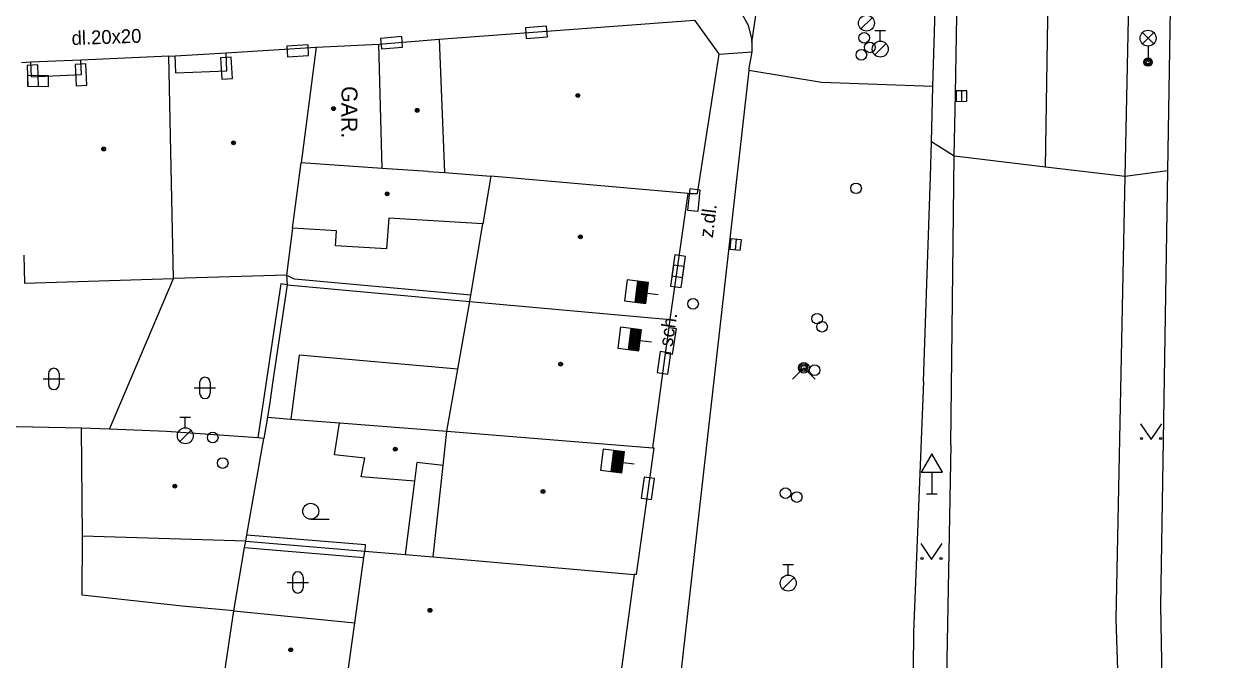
# Model space of a CAD drawing. Extents: x -596229 to -595156, y -1161237 to -1159376.
# Drawn here: x -595433.8 to -595376.9, y -1160913 to -1160883.1 of the extents above; entities that cross this region are included whole.
import ezdxf

# ---------------------------------------------------------------- set-up
doc = ezdxf.new("R2010")
doc.units = 0
for name, color, linetype in [('DOP - budovy nerozlisene - VP', 7, 'Continuous'), ('DOP - kresba z DSPS bez souradnic', 7, 'Continuous'), ('DOP - rozhrani ploch obecne', 7, 'Continuous'), ('Level 24', 7, 'Continuous'), ('Level 27', 7, 'Continuous'), ('Level 28', 7, 'Continuous'), ('Level 31', 7, 'Continuous'), ('Level 33', 7, 'Continuous'), ('Level 34', 7, 'Continuous'), ('Level 36', 7, 'Continuous'), ('Level 39', 7, 'Continuous'), ('Specificka linie pasportu komunikaci', 7, 'Continuous'), ('TM - budovy zdene_ betonove - NP', 7, 'Continuous'), ('TM - budovy zdene_ betonove - VP', 7, 'Continuous'), ('TM - komunikace - VP', 7, 'Continuous'), ('TM - letecke snimky - pomocna linie', 7, 'Continuous'), ('TM - popis objektu', 7, 'Continuous'), ('TM - popis povrchu', 7, 'Continuous'), ('TM - poznamka', 7, 'Continuous'), ('TM - rozhrani mezi zpev. plochami mezi sebou - VP', 7, 'Continuous'), ('TM - rozhrani ploch obecne - VP', 7, 'Continuous'), ('TM - schody - VP', 7, 'Continuous')]:
    doc.layers.add(name, color=color, linetype=linetype)

msp = doc.modelspace()

# ---------------------------------------------------------------- linework, layer by layer
at = {"layer": 'DOP - budovy nerozlisene - VP'}
for points in [[(-595431.1, -1160907.21), (-595431.16, -1160902.13)], [(-595429.84, -1160902.17), (-595431.16, -1160902.13)], [(-595427.15, -1160902.29), (-595429.84, -1160902.17)], [(-595422.86, -1160902.59), (-595427.15, -1160902.29)], [(-595423.38, -1160907.14), (-595422.58, -1160902.61)], [(-595422.58, -1160902.61), (-595422.86, -1160902.59)], [(-595423.43, -1160907.44), (-595431.1, -1160907.21)], [(-595423.43, -1160907.44), (-595423.38, -1160907.14)]]:
    msp.add_lwpolyline(points, dxfattribs=at)
at = {"layer": 'DOP - kresba z DSPS bez souradnic'}
for points in [[(-595421.77, -1160895.34), (-595422.86, -1160902.59)], [(-595421.47, -1160895.39), (-595421.77, -1160895.34)], [(-595421.14, -1160895.12), (-595421.51, -1160894.93)], [(-595412.83, -1160895.88), (-595421.14, -1160895.12)], [(-595431.12, -1160909.98), (-595431.1, -1160907.21)], [(-595423.38, -1160907.14), (-595417.8, -1160907.61)], [(-595423.48, -1160907.74), (-595417.87, -1160908.21)], [(-595417.8, -1160907.61), (-595417.83, -1160907.91)], [(-595426.42, -1160910.5), (-595431.12, -1160909.98)], [(-595423.99, -1160910.73), (-595426.42, -1160910.5)]]:
    msp.add_lwpolyline(points, dxfattribs=at)
at = {"layer": 'DOP - rozhrani ploch obecne'}
for points in [[(-595429.84, -1160902.17), (-595426.83, -1160895.09)], [(-595421.47, -1160895.39), (-595422.15, -1160899.9)], [(-595421.51, -1160894.93), (-595421.47, -1160895.39)], [(-595421.47, -1160895.39), (-595412.88, -1160896.17)], [(-595422.15, -1160899.9), (-595422.3, -1160900.92)], [(-595422.3, -1160900.92), (-595422.41, -1160901.61)], [(-595422.41, -1160901.61), (-595422.58, -1160902.61)], [(-595422.41, -1160901.61), (-595421.3, -1160901.7)], [(-595421.3, -1160901.7), (-595419.02, -1160901.88)], [(-595431.16, -1160902.13), (-595434.99, -1160902.05)], [(-595423.48, -1160907.74), (-595423.43, -1160907.44)], [(-595423.43, -1160907.44), (-595417.83, -1160907.91)], [(-595423.99, -1160910.73), (-595423.48, -1160907.74)]]:
    msp.add_lwpolyline(points, dxfattribs=at)
at = {"layer": 'Level 24'}
for points in [[(-595409.272, -1160883.225), (-595410.269, -1160883.299), (-595410.232, -1160883.798), (-595409.235, -1160883.724)], [(-595416.086, -1160883.712), (-595417.082, -1160883.796), (-595417.04, -1160884.294), (-595416.043, -1160884.21)], [(-595420.496, -1160884.105), (-595421.494, -1160884.158), (-595421.468, -1160884.658), (-595420.469, -1160884.604)], [(-595433.173, -1160886.047), (-595433.212, -1160885.048), (-595433.712, -1160885.067), (-595433.673, -1160886.067)], [(-595431.455, -1160885.028), (-595431.399, -1160886.026), (-595430.9, -1160885.998), (-595430.956, -1160885)], [(-595424.618, -1160884.709), (-595424.556, -1160885.707), (-595424.057, -1160885.676), (-595424.119, -1160884.678)], [(-595432.701, -1160885.553), (-595433.701, -1160885.549), (-595433.703, -1160886.049), (-595432.703, -1160886.053)], [(-595402.142, -1160891.923), (-595402.04, -1160890.928), (-595402.538, -1160890.877), (-595402.64, -1160891.872)], [(-595402.881, -1160895.038), (-595402.742, -1160894.048), (-595403.238, -1160893.978), (-595403.376, -1160894.969)], [(-595402.942, -1160895.517), (-595402.803, -1160894.526), (-595403.299, -1160894.457), (-595403.437, -1160895.448)], [(-595403.571, -1160899.588), (-595403.432, -1160898.598), (-595403.927, -1160898.528), (-595404.066, -1160899.518)], [(-595404.331, -1160905.488), (-595404.192, -1160904.498), (-595404.687, -1160904.428), (-595404.826, -1160905.418)]]:
    msp.add_lwpolyline(points, close=True, dxfattribs=at)
at = {"layer": 'Level 27'}
for p, q in [((-595389.754, -1160886.26), (-595389.746, -1160886.76)), ((-595400.355, -1160893.241), (-595400.405, -1160893.739))]:
    msp.add_line(p, q, dxfattribs=at)
for points in [[(-595390.004, -1160886.264), (-595389.996, -1160886.764), (-595389.496, -1160886.756), (-595389.504, -1160886.256)], [(-595400.604, -1160893.217), (-595400.653, -1160893.714), (-595400.156, -1160893.763), (-595400.107, -1160893.266)]]:
    msp.add_lwpolyline(points, close=True, dxfattribs=at)
at = {"layer": 'Level 28'}
for p, q in [((-595394.478, -1160883.352), (-595393.948, -1160882.822)), ((-595393.82, -1160883.425), (-595393.32, -1160883.425)), ((-595393.57, -1160883.925), (-595393.57, -1160883.425)), ((-595393.828, -1160884.572), (-595393.298, -1160884.042)), ((-595405.103, -1160896.206), (-595404.977, -1160895.214)), ((-595405.054, -1160896.212), (-595404.927, -1160895.22)), ((-595405.004, -1160896.219), (-595404.877, -1160895.227)), ((-595404.955, -1160896.225), (-595404.828, -1160895.233)), ((-595404.905, -1160896.231), (-595404.778, -1160895.239)), ((-595404.855, -1160896.238), (-595404.729, -1160895.246)), ((-595404.806, -1160896.244), (-595404.679, -1160895.252)), ((-595404.756, -1160896.25), (-595404.629, -1160895.258)), ((-595404.707, -1160896.257), (-595404.58, -1160895.265)), ((-595404.657, -1160896.263), (-595404.53, -1160895.271)), ((-595404.544, -1160895.773), (-595404.018, -1160895.841)), ((-595405.423, -1160898.436), (-595405.297, -1160897.444)), ((-595405.374, -1160898.442), (-595405.247, -1160897.45)), ((-595405.324, -1160898.449), (-595405.197, -1160897.457)), ((-595405.275, -1160898.455), (-595405.148, -1160897.463)), ((-595405.225, -1160898.461), (-595405.098, -1160897.469)), ((-595405.175, -1160898.468), (-595405.049, -1160897.476)), ((-595405.126, -1160898.474), (-595404.999, -1160897.482)), ((-595405.076, -1160898.48), (-595404.949, -1160897.488)), ((-595405.027, -1160898.487), (-595404.9, -1160897.495)), ((-595404.977, -1160898.493), (-595404.85, -1160897.501)), ((-595404.864, -1160898.003), (-595404.338, -1160898.071)), ((-595426.52, -1160901.615), (-595426.02, -1160901.615)), ((-595426.27, -1160902.115), (-595426.27, -1160901.615)), ((-595426.528, -1160902.762), (-595425.998, -1160902.232)), ((-595406.233, -1160904.176), (-595406.107, -1160903.184)), ((-595406.184, -1160904.182), (-595406.057, -1160903.19)), ((-595406.134, -1160904.189), (-595406.007, -1160903.197)), ((-595406.085, -1160904.195), (-595405.958, -1160903.203)), ((-595406.035, -1160904.201), (-595405.908, -1160903.209)), ((-595405.985, -1160904.208), (-595405.859, -1160903.216)), ((-595405.936, -1160904.214), (-595405.809, -1160903.222)), ((-595405.886, -1160904.22), (-595405.759, -1160903.228)), ((-595405.837, -1160904.227), (-595405.71, -1160903.235)), ((-595405.787, -1160904.233), (-595405.66, -1160903.241)), ((-595405.674, -1160903.743), (-595405.148, -1160903.811)), ((-595398.15, -1160908.545), (-595397.65, -1160908.545)), ((-595397.9, -1160909.045), (-595397.9, -1160908.545)), ((-595398.158, -1160909.692), (-595397.628, -1160909.162))]:
    msp.add_line(p, q, dxfattribs=at)
for points in [[(-595404.608, -1160896.269), (-595404.481, -1160895.278), (-595405.472, -1160895.151), (-595405.599, -1160896.142)], [(-595404.928, -1160898.499), (-595404.801, -1160897.508), (-595405.792, -1160897.381), (-595405.919, -1160898.372)], [(-595405.738, -1160904.239), (-595405.611, -1160903.248), (-595406.602, -1160903.121), (-595406.729, -1160904.112)]]:
    msp.add_lwpolyline(points, close=True, dxfattribs=at)
for centre, radius in [((-595394.22, -1160883.08), 0.375), ((-595394.33, -1160883.77), 0.25), ((-595394.06, -1160884.22), 0.25), ((-595393.57, -1160884.3), 0.375), ((-595394.46, -1160884.57), 0.25), ((-595402.38, -1160896.28), 0.25), ((-595396.54, -1160896.98), 0.25), ((-595396.31, -1160897.36), 0.25), ((-595396.66, -1160899.4), 0.25), ((-595426.27, -1160902.49), 0.375), ((-595424.98, -1160902.57), 0.25), ((-595424.51, -1160903.77), 0.25), ((-595398.03, -1160905.19), 0.25), ((-595397.5, -1160905.37), 0.25), ((-595397.9, -1160909.42), 0.375)]:
    msp.add_circle(centre, radius, dxfattribs=at)
at = {"layer": 'Level 31'}
msp.add_lwpolyline([(-595397.7, -1160899.82), (-595397.17, -1160899.29), (-595396.64, -1160899.82)], dxfattribs=at)
for centre, radius in [((-595394.71, -1160890.85), 0.25), ((-595397.17, -1160899.29), 0.25), ((-595397.17, -1160899.29), 0.18), ((-595397.17, -1160899.29), 0.11)]:
    msp.add_circle(centre, radius, dxfattribs=at)
at = {"layer": 'Level 33'}
for p, q in [((-595381.235, -1160884.05), (-595380.705, -1160883.52)), ((-595381.235, -1160883.52), (-595380.705, -1160884.05)), ((-595380.97, -1160884.16), (-595380.97, -1160884.91))]:
    msp.add_line(p, q, dxfattribs=at)
for centre, radius in [((-595380.97, -1160883.785), 0.375), ((-595380.97, -1160884.91), 0.2), ((-595380.97, -1160884.91), 0.145), ((-595380.97, -1160884.91), 0.0876)]:
    msp.add_circle(centre, radius, dxfattribs=at)
at = {"layer": 'Level 34'}
for p, q in [((-595391.14, -1160904.202), (-595391.14, -1160905.22)), ((-595391.39, -1160905.22), (-595390.89, -1160905.22))]:
    msp.add_line(p, q, dxfattribs=at)
msp.add_lwpolyline([(-595391.64, -1160904.202), (-595390.64, -1160904.202), (-595391.14, -1160903.336)], close=True, dxfattribs=at)
at = {"layer": 'Level 36'}
for p, q in [((-595432.956, -1160899.816), (-595431.956, -1160899.816)), ((-595432.706, -1160899.566), (-595432.706, -1160900.066)), ((-595432.206, -1160899.566), (-595432.206, -1160900.066)), ((-595425.596, -1160899.986), (-595425.596, -1160900.486)), ((-595425.096, -1160899.986), (-595425.096, -1160900.486)), ((-595425.846, -1160900.236), (-595424.846, -1160900.236)), ((-595420.37, -1160906.415), (-595419.495, -1160906.415)), ((-595421.226, -1160909.136), (-595421.226, -1160909.636)), ((-595420.726, -1160909.136), (-595420.726, -1160909.636)), ((-595421.476, -1160909.386), (-595420.476, -1160909.386))]:
    msp.add_line(p, q, dxfattribs=at)
for points in [[(-595381.33, -1160901.92), (-595380.83, -1160902.67), (-595380.33, -1160901.92)], [(-595391.66, -1160907.56), (-595391.16, -1160908.31), (-595390.66, -1160907.56)]]:
    msp.add_lwpolyline(points, dxfattribs=at)
for centre, radius in [((-595381.28, -1160902.62), 0.05), ((-595380.381, -1160902.62), 0.05), ((-595420.37, -1160906.04), 0.375), ((-595391.61, -1160908.26), 0.05), ((-595390.711, -1160908.26), 0.05)]:
    msp.add_circle(centre, radius, dxfattribs=at)
for centre, start, end in [((-595432.456, -1160899.566), 0, 180), ((-595425.346, -1160899.986), 0, 180), ((-595432.456, -1160900.066), 180, 0), ((-595425.346, -1160900.486), 180, 0), ((-595420.976, -1160909.136), 0, 180), ((-595420.976, -1160909.636), 180, 0)]:
    msp.add_arc(centre, 0.25, start, end, dxfattribs=at)
at = {"layer": 'Level 39'}
for centre, radius in [((-595407.8, -1160886.48), 0.09), ((-595407.8, -1160886.48), 0.0398), ((-595419.3, -1160887.1), 0.09), ((-595419.3, -1160887.1), 0.0398), ((-595415.36, -1160887.18), 0.09), ((-595415.36, -1160887.18), 0.0398), ((-595424, -1160888.71), 0.09), ((-595430.11, -1160889), 0.09), ((-595430.11, -1160889), 0.0398), ((-595424, -1160888.71), 0.0398), ((-595416.77, -1160891.11), 0.09), ((-595416.77, -1160891.11), 0.0398), ((-595407.68, -1160893.13), 0.09), ((-595407.68, -1160893.13), 0.0398), ((-595408.61, -1160899.12), 0.09), ((-595408.61, -1160899.12), 0.0398), ((-595416.39, -1160903.12), 0.09), ((-595416.39, -1160903.12), 0.0398), ((-595426.76, -1160904.86), 0.09), ((-595426.76, -1160904.86), 0.0398), ((-595409.44, -1160905.11), 0.09), ((-595409.44, -1160905.11), 0.0398), ((-595414.76, -1160910.7), 0.09), ((-595414.76, -1160910.7), 0.0398), ((-595421.31, -1160912.56), 0.09), ((-595421.31, -1160912.56), 0.0398)]:
    msp.add_circle(centre, radius, dxfattribs=at)
at = {"layer": 'Specificka linie pasportu komunikaci'}
for points in [[(-595385.79, -1160889.85), (-595385.43, -1160866.94)], [(-595399.62, -1160883.99), (-595398.29, -1160875.1)], [(-595391.09, -1160886.06), (-595396.34, -1160885.87), (-595399.76, -1160885.3)], [(-595390.09, -1160889.33), (-595391.16, -1160888.66)], [(-595385.79, -1160889.85), (-595389.68, -1160889.38), (-595390.09, -1160889.33)], [(-595382.05, -1160890.29), (-595385.79, -1160889.85)], [(-595380.05, -1160890.02), (-595382.05, -1160890.29)]]:
    msp.add_lwpolyline(points, dxfattribs=at)
at = {"layer": 'TM - budovy zdene_ betonove - NP'}
for points in [[(-595426.71, -1160885.42), (-595426.75, -1160884.62)], [(-595424.31, -1160885.32), (-595424.35, -1160884.47)], [(-595433.51, -1160885.6), (-595433.54, -1160884.92)], [(-595431.16, -1160885.5), (-595431.19, -1160884.82)], [(-595433.51, -1160885.6), (-595431.16, -1160885.5)], [(-595426.71, -1160885.42), (-595424.31, -1160885.32)]]:
    msp.add_lwpolyline(points, dxfattribs=at)
at = {"layer": 'TM - budovy zdene_ betonove - VP'}
for points in [[(-595414.32, -1160883.83), (-595402.31, -1160882.94)], [(-595402.31, -1160882.94), (-595401.18, -1160884.5), (-595401.15, -1160884.54)], [(-595420.12, -1160884.21), (-595417.16, -1160884.07)], [(-595417.16, -1160884.07), (-595414.32, -1160883.83)], [(-595417.01, -1160889.91), (-595417.16, -1160884.07)], [(-595414.32, -1160883.83), (-595414.08, -1160890.11)], [(-595427.04, -1160884.64), (-595431.19, -1160884.82)], [(-595427.04, -1160884.64), (-595426.75, -1160884.62)], [(-595426.83, -1160895.09), (-595427.04, -1160884.64)], [(-595426.75, -1160884.62), (-595424.35, -1160884.47)], [(-595424.35, -1160884.47), (-595420.12, -1160884.21)], [(-595420.12, -1160884.21), (-595420.82, -1160889.65)], [(-595402.17, -1160891.09), (-595401.15, -1160884.54)], [(-595433.54, -1160884.92), (-595433.97, -1160884.94)], [(-595431.19, -1160884.82), (-595433.54, -1160884.92)], [(-595421.22, -1160892.73), (-595420.82, -1160889.65)], [(-595417.01, -1160889.91), (-595420.82, -1160889.65)], [(-595414.83, -1160890.06), (-595417.01, -1160889.91)], [(-595414.83, -1160890.06), (-595414.08, -1160890.11)], [(-595414.08, -1160890.11), (-595411.9, -1160890.28)], [(-595411.9, -1160890.28), (-595412.27, -1160892.52)], [(-595402.61, -1160891.09), (-595411.9, -1160890.28)], [(-595403.45, -1160897.02), (-595402.61, -1160891.09)], [(-595402.61, -1160891.09), (-595402.17, -1160891.09)], [(-595416.7, -1160892.25), (-595416.8, -1160893.7)], [(-595412.27, -1160892.52), (-595416.7, -1160892.25)], [(-595412.83, -1160895.88), (-595412.27, -1160892.52)], [(-595421.22, -1160892.73), (-595421.51, -1160894.93)], [(-595419.16, -1160892.85), (-595421.22, -1160892.73)], [(-595419.21, -1160893.56), (-595419.16, -1160892.85)], [(-595416.8, -1160893.7), (-595419.21, -1160893.56)], [(-595433.87, -1160893.99), (-595433.83, -1160895.31)], [(-595433.83, -1160895.31), (-595426.83, -1160895.09)], [(-595421.51, -1160894.93), (-595426.83, -1160895.09)], [(-595412.88, -1160896.17), (-595412.83, -1160895.88)], [(-595413.44, -1160899.35), (-595412.88, -1160896.17)], [(-595412.88, -1160896.17), (-595403.45, -1160897.02)], [(-595403.5, -1160897.39), (-595403.45, -1160897.02)], [(-595403.67, -1160898.62), (-595403.5, -1160897.39)], [(-595404.27, -1160903.05), (-595403.67, -1160898.62)], [(-595413.96, -1160902.27), (-595413.44, -1160899.35)], [(-595419.25, -1160903.38), (-595419.02, -1160901.88)], [(-595419.02, -1160901.88), (-595413.96, -1160902.27)], [(-595414.14, -1160903.88), (-595413.96, -1160902.27)], [(-595413.96, -1160902.27), (-595404.27, -1160903.05)], [(-595417.82, -1160903.54), (-595419.25, -1160903.38)], [(-595404.22, -1160903.06), (-595405.06, -1160909.02), (-595405.15, -1160909.01)], [(-595404.27, -1160903.05), (-595404.22, -1160903.06)], [(-595418, -1160904.42), (-595417.82, -1160903.54)], [(-595415.37, -1160903.74), (-595415.48, -1160904.62)], [(-595414.14, -1160903.88), (-595415.37, -1160903.74)], [(-595414.61, -1160908.18), (-595414.14, -1160903.88)], [(-595415.48, -1160904.62), (-595418, -1160904.42)], [(-595417.87, -1160908.21), (-595417.83, -1160907.91)], [(-595417.83, -1160907.91), (-595415.92, -1160908.07)], [(-595418.3, -1160911.28), (-595417.87, -1160908.21)], [(-595415.92, -1160908.07), (-595414.61, -1160908.18)], [(-595414.61, -1160908.18), (-595405.15, -1160909.01)], [(-595405.15, -1160909.01), (-595405.97, -1160915.05)], [(-595424.48, -1160913.98), (-595423.99, -1160910.73)], [(-595423.99, -1160910.73), (-595418.3, -1160911.28)], [(-595418.75, -1160914.53), (-595418.3, -1160911.28)]]:
    msp.add_lwpolyline(points, dxfattribs=at)
at = {"layer": 'TM - komunikace - VP'}
for points in [[(-595390.09, -1160889.33), (-595390.03, -1160886.4), (-595389.94, -1160880.87), (-595389.91, -1160879.44), (-595389.87, -1160877.37), (-595389.86, -1160876.87), (-595389.85, -1160876.37), (-595389.84, -1160875.88), (-595389.83, -1160875.38), (-595389.7, -1160869.75), (-595389.69, -1160869.25), (-595389.68, -1160868.75), (-595389.66, -1160868.25), (-595389.65, -1160867.75), (-595389.59, -1160864.97)], [(-595382.05, -1160890.29), (-595381.6, -1160868.73)], [(-595379.71, -1160869.15), (-595380.05, -1160890.02)], [(-595391.09, -1160886.06), (-595390.77, -1160875.26)], [(-595402.32, -1160881.5), (-595401.62, -1160881.59), (-595400.97, -1160881.83), (-595400.45, -1160882.22), (-595400.09, -1160882.64), (-595399.78, -1160883.17), (-595399.63, -1160883.81), (-595399.62, -1160883.99)], [(-595399.62, -1160883.99), (-595399.61, -1160884.34), (-595399.62, -1160884.43)], [(-595399.62, -1160884.43), (-595399.75, -1160885.19)], [(-595399.75, -1160885.19), (-595399.76, -1160885.3)], [(-595399.76, -1160885.3), (-595403.17, -1160915.56)], [(-595391.16, -1160888.66), (-595391.09, -1160886.06)], [(-595391.21, -1160890.29), (-595391.16, -1160888.66)], [(-595390.25, -1160902.92), (-595390.09, -1160889.33)], [(-595391.54, -1160899.94), (-595391.21, -1160890.29)], [(-595379.26, -1160987.61), (-595381.71, -1160934.63), (-595382.47, -1160911.11), (-595382.05, -1160890.29)], [(-595380.05, -1160890.02), (-595380.39, -1160910.49), (-595380.19, -1160920.84), (-595379.8, -1160930.6), (-595376.89, -1160987.25)], [(-595391.54, -1160899.94), (-595392, -1160911.72)], [(-595390.25, -1160902.92), (-595390.73, -1160929.06)], [(-595392, -1160911.72), (-595392.02, -1160913.4)]]:
    msp.add_lwpolyline(points, dxfattribs=at)
at = {"layer": 'TM - letecke snimky - pomocna linie'}
msp.add_lwpolyline([(-595413.44, -1160899.35), (-595420.92, -1160898.69), (-595421.3, -1160901.7)], dxfattribs=at)
at = {"layer": 'TM - rozhrani mezi zpev. plochami mezi sebou - VP'}
msp.add_lwpolyline([(-595401.15, -1160884.54), (-595399.62, -1160884.43)], dxfattribs=at)
at = {"layer": 'TM - rozhrani ploch obecne - VP'}
for points in [[(-595403.5, -1160897.39), (-595403.18, -1160897.44), (-595403.36, -1160898.67), (-595403.67, -1160898.62)], [(-595415.48, -1160904.62), (-595415.92, -1160908.07)]]:
    msp.add_lwpolyline(points, dxfattribs=at)
at = {"layer": 'TM - schody - VP'}
msp.add_lwpolyline([(-595403.5, -1160897.39), (-595403.18, -1160897.44), (-595403.36, -1160898.67), (-595403.67, -1160898.62)], dxfattribs=at)

# ---------------------------------------------------------------- texts
at = {"layer": 'TM - popis objektu'}
msp.add_text('GAR.', height=0.75, rotation=269.93, dxfattribs=at).set_placement((-595418.92, -1160886.04))
at = {"layer": 'TM - popis povrchu'}
for s, rotation, p in [('dl.20x20', 2, (-595431.61, -1160884.11)), ('z.dl.', 83, (-595401.45, -1160893.2))]:
    msp.add_text(s, height=0.65, rotation=rotation, dxfattribs=at).set_placement(p)
at = {"layer": 'TM - poznamka'}
msp.add_text('sch.', height=0.65, rotation=81.6743, dxfattribs=at).set_placement((-595403.35, -1160898.32))

doc.saveas('drawing.dxf')
